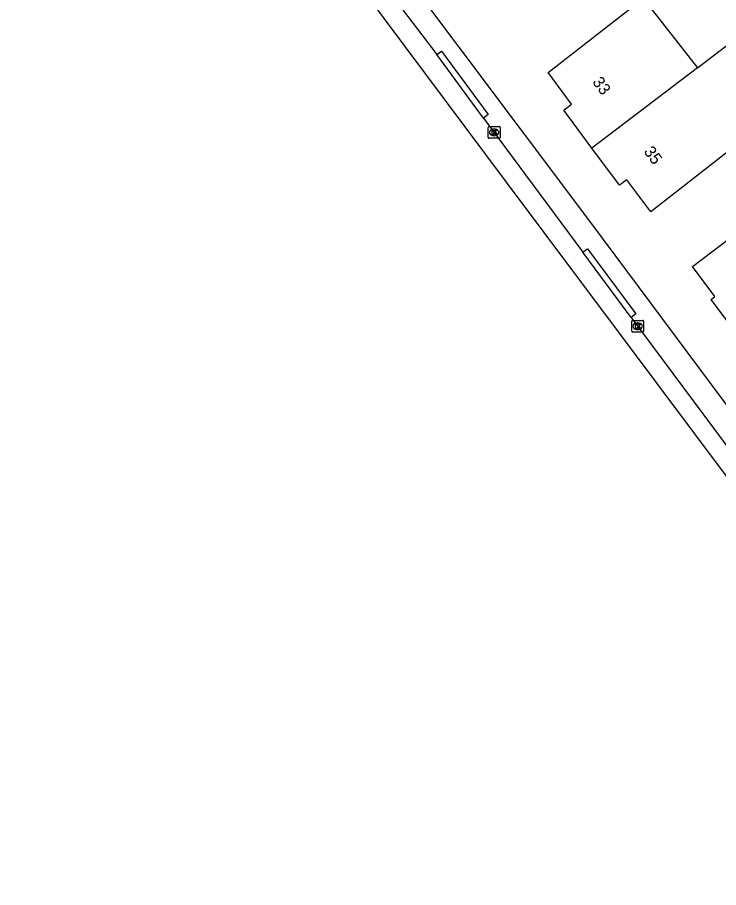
# Model space of a CAD drawing. Extents: x 160664 to 161506, y 382245 to 383288.
# Drawn here: x 161227.1 to 161286.5, y 382443.6 to 382517.4 of the extents above; entities that cross this region are included whole.
import ezdxf

# ---------------------------------------------------------------- set-up
doc = ezdxf.new("R2010")
doc.units = 0
for name, color, linetype in [('IMGEO_Kolk', 7, 'Continuous'), ('IMGEO_Pand', 7, 'Continuous'), ('IMGEO_Pand_nummerreeks', 7, 'Continuous'), ('IMGEO_Rijbaan_lokaal_gesloten', 7, 'Continuous'), ('IMGEO_Voetpad_open', 7, 'Continuous')]:
    doc.layers.add(name, color=color, linetype=linetype)

msp = doc.modelspace()

# ---------------------------------------------------------------- linework, layer by layer
at = {"layer": 'IMGEO_Kolk'}
for p, q in [((161267.018, 382508.14), (161267.87, 382508.14)), ((161266.943, 382507.214), (161266.943, 382508.066)), ((161267.431, 382507.92), (161267.456, 382507.92)), ((161267.944, 382508.066), (161267.944, 382507.214)), ((161267.87, 382507.14), (161267.018, 382507.14)), ((161267.454, 382507.36), (161267.429, 382507.36)), ((161279.104, 382490.783), (161279.104, 382491.635)), ((161279.179, 382491.709), (161280.031, 382491.709)), ((161279.592, 382491.489), (161279.617, 382491.489)), ((161280.105, 382491.635), (161280.105, 382490.783)), ((161280.031, 382490.709), (161279.179, 382490.709)), ((161279.615, 382490.929), (161279.59, 382490.929))]:
    msp.add_line(p, q, dxfattribs=at)
for points in [[(161267.018, 382508.14), (161267.87, 382508.14)], [(161266.943, 382507.214), (161266.943, 382508.066)], [(161267.264, 382507.84), (161267.387, 382507.84), (161267.387, 382507.689), (161267.517, 382507.84), (161267.681, 382507.84), (161267.535, 382507.689), (161267.688, 382507.44), (161267.536, 382507.44), (161267.451, 382507.604), (161267.387, 382507.537), (161267.387, 382507.44), (161267.264, 382507.44), (161267.264, 382507.84)], [(161267.944, 382508.066), (161267.944, 382507.214)], [(161267.87, 382507.14), (161267.018, 382507.14)], [(161279.104, 382490.783), (161279.104, 382491.635)], [(161279.179, 382491.709), (161280.031, 382491.709)], [(161279.425, 382491.409), (161279.548, 382491.409), (161279.548, 382491.258), (161279.678, 382491.409), (161279.842, 382491.409), (161279.696, 382491.258), (161279.849, 382491.009), (161279.697, 382491.009), (161279.612, 382491.173), (161279.548, 382491.106), (161279.548, 382491.009), (161279.425, 382491.009), (161279.425, 382491.409)], [(161280.105, 382491.635), (161280.105, 382490.783)], [(161280.031, 382490.709), (161279.179, 382490.709)]]:
    msp.add_lwpolyline(points, dxfattribs=at)
for centre, start, end in [((161267.02, 382508.064), 91.55205, 178.44795), ((161267.02, 382508.064), 91.55205, 178.44795), ((161267.868, 382508.064), 1.55205, 88.44795), ((161267.868, 382508.064), 1.55205, 88.44795), ((161267.02, 382507.216), 181.55205, 268.44795), ((161267.02, 382507.216), 181.55205, 268.44795), ((161267.868, 382507.216), 271.55205, 358.44795), ((161267.868, 382507.216), 271.55205, 358.44795), ((161279.181, 382491.633), 91.55205, 178.44795), ((161279.181, 382491.633), 91.55205, 178.44795), ((161280.029, 382491.633), 1.55205, 88.44795), ((161280.029, 382491.633), 1.55205, 88.44795), ((161279.181, 382490.785), 181.55205, 268.44795), ((161279.181, 382490.785), 181.55205, 268.44795), ((161280.029, 382490.785), 271.55205, 358.44795), ((161280.029, 382490.785), 271.55205, 358.44795)]:
    msp.add_arc(centre, 0.0765, start, end, dxfattribs=at)
for centre, major_axis, ratio, start_param, end_param in [((161267.43, 382507.64), (-0.387, 0.002), 0.722429, 4.712389, 7.853982), ((161267.455, 382507.64), (-0.39, 0.002), 0.717154, 1.570796, 4.712389), ((161279.591, 382491.209), (-0.387, 0.002), 0.722429, 4.712389, 7.853982), ((161279.616, 382491.209), (-0.39, 0.002), 0.717154, 1.570796, 4.712389)]:
    msp.add_ellipse(centre, major_axis=major_axis, ratio=ratio, start_param=start_param, end_param=end_param, dxfattribs=at)
at = {"layer": 'IMGEO_Pand'}
for points in [[(161275.722, 382506.307), (161273.332, 382509.52), (161274.001, 382510.018), (161272.005, 382512.702), (161280.063, 382519.002), (161284.667, 382513.114)], [(161284.667, 382513.114), (161288.523, 382516.049), (161292.279, 382511.113), (161293.657, 382512.159), (161296.416, 382514.253), (161298.894, 382510.989), (161298.03, 382510.313)], [(161284.667, 382513.114), (161275.722, 382506.307)], [(161293.747, 382506.961), (161291.78, 382509.554), (161289.863, 382508.056), (161289.093, 382507.454), (161280.707, 382500.899), (161278.676, 382503.629), (161278.057, 382503.168), (161275.722, 382506.307)], [(161288.395, 382490.732), (161288.008, 382490.559), (161285.823, 382493.483), (161286.15, 382493.728), (161284.253, 382496.267), (161289.172, 382500), (161293.919, 382503.602), (161292.257, 382505.794), (161293.747, 382506.961)]]:
    msp.add_lwpolyline(points, dxfattribs=at)
at = {"layer": 'IMGEO_Rijbaan_lokaal_gesloten'}
for points in [[(161310.278, 382447.544), (161304.612, 382455.142), (161297.291, 382464.927), (161268.488, 382503.419), (161231.992, 382552.35), (161208.42, 382583.573), (161189.555, 382608.225), (161164.493, 382640.145), (161139.478, 382671.646), (161125.431, 382689.32)], [(161252.214, 382527.853), (161262.574, 382514.229)], [(161266.541, 382508.857), (161262.574, 382514.229)], [(161266.541, 382508.857), (161273.083, 382500), (161274.943, 382497.482)], [(161279.043, 382491.964), (161274.943, 382497.482)], [(161279.043, 382491.964), (161291.266, 382475.513)]]:
    msp.add_lwpolyline(points, dxfattribs=at)
at = {"layer": 'IMGEO_Voetpad_open'}
for points in [[(161317.586, 382443.633), (161316.142, 382445.62), (161300.212, 382467.009), (161275.641, 382500), (161253.332, 382529.75)], [(161262.574, 382514.229), (161262.976, 382514.525), (161266.944, 382509.154), (161266.541, 382508.857)], [(161274.943, 382497.482), (161275.346, 382497.777), (161279.446, 382492.259), (161279.043, 382491.964)]]:
    msp.add_lwpolyline(points, dxfattribs=at)

# ---------------------------------------------------------------- texts
at = {"layer": 'IMGEO_Pand_nummerreeks'}
for s, rotation, p in [('33', 306.40024, (161275.719, 382511.912)), ('35', 306.3998, (161280.07, 382506.011))]:
    msp.add_text(s, height=1, rotation=rotation, dxfattribs=at).set_placement(p)

doc.saveas('drawing.dxf')
